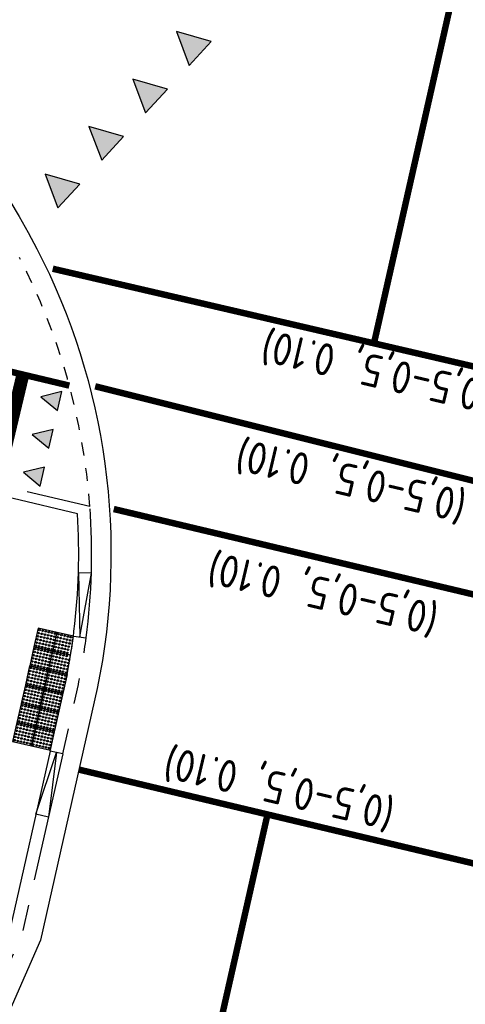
# Model space of a CAD drawing. Header units: metres. Extents: x 116958 to 118326, y 475500 to 477904.
# Tile 482 of 656: x 117590.36 to 117597.27, y 476723.51 to 476738.76. Entities that reach past the tile are written whole.
import ezdxf

# ---------------------------------------------------------------- set-up
doc = ezdxf.new("R2010")
doc.units = ezdxf.units.M
doc.header["$LTSCALE"] = 0.2
for name, pattern in [('200-05-05', [5, 2.5, -2.5]), ('200-1-3', [20, 5, -15]), ('HIDDEN', [4, 2, -2]), ('MATGRENS', [2, 1, -1]), ('VH-TROTTOIRBAND_130-150', [15, 5, -2, 2, -2, 2, -2]), ('VH-TROTTOIRBAND_180-200', [20, 10, -2, 2, -2, 2, -2])]:
    doc.linetypes.add(name, pattern=pattern)
doc.layers.get('0').update_dxf_attribs({"color": 6})
for name, color, linetype in [('N-WE-VH-GOOT_TEGEL-300', 251, 'Continuous'), ('N-WE-VH-KANTOPSLUITING_ACHTERKANTBAND-G', 251, 'Continuous'), ('N-WE-VH-KANTOPSLUITING_TROTTOIRBAND_130 150-G', 251, 'VH-TROTTOIRBAND_130-150'), ('N-WE-VH-KANTOPSLUITING_TROTTOIRBAND_180 200-G', 251, 'VH-TROTTOIRBAND_180-200'), ('N-WE-VH-KANTOPSLUITING_TROTTOIRBAND_180 200-VERLAAGD', 251, 'HIDDEN'), ('N-WE-VH-KANTVERHARDING_TEGEL_NOPPENTEGEL', 1, 'Continuous'), ('N-WE-VH-MATERIAALGRENS-G', 251, 'MATGRENS'), ('N-WE-VW-MARKERING_DWARS_DRIEHOEK_3030-G', 1, 'Continuous'), ('N-WE-VW-MARKERING_DWARS_DRIEHOEK_5050-S', 1, 'Continuous'), ('N-WE-VW-MARKERING_DWARS_STOPSTREEP_020-G', 1, 'Continuous'), ('N-WE-VW-MARKERING_LANGS_STREEP_050_050_010-G', 1, '200-05-05'), ('N-WE-VW-MARKERING_LANGS_STREEP_100_300_010-G', 1, '200-1-3'), ('N-WE-VW-MARKERING_LANGS_STREEP_GETROKKEN_010-G', 1, 'Continuous'), ('N-WE-VW-MARKERING_LANGS_STREEP_GETROKKEN_3X010-G', 1, 'Continuous'), ('N-WE-VW-MARKERING_TEKST-G', 7, 'Continuous')]:
    doc.layers.add(name, color=color, linetype=linetype)
doc.styles.get("Standard").update_dxf_attribs({"font": 'isocp.shx'})

# ---------------------------------------------------------------- blocks, each defined once
blk = doc.blocks.new('blind_oud')
blk.add_lwpolyline([(0, 0), (-0.3, 0), (-0.3, -0.3), (0, -0.3)], close=True)
at = {"color": 8}
for centre in [(-0.275, -0.025), (-0.275, -0.075), (-0.275, -0.125), (-0.225, -0.025), (-0.225, -0.075), (-0.225, -0.125), (-0.175, -0.025), (-0.175, -0.075), (-0.175, -0.125), (-0.125, -0.025), (-0.125, -0.075), (-0.125, -0.125), (-0.075, -0.025), (-0.075, -0.075), (-0.075, -0.125), (-0.025, -0.025), (-0.025, -0.075), (-0.025, -0.125), (-0.275, -0.175), (-0.275, -0.225), (-0.275, -0.275), (-0.225, -0.175), (-0.225, -0.225), (-0.225, -0.275), (-0.175, -0.175), (-0.175, -0.225), (-0.175, -0.275), (-0.125, -0.175), (-0.125, -0.225), (-0.125, -0.275), (-0.075, -0.175), (-0.075, -0.225), (-0.075, -0.275), (-0.025, -0.175), (-0.025, -0.225), (-0.025, -0.275)]:
    blk.add_circle(centre, 0.0125, dxfattribs=at)
blk = doc.blocks.new('Haaitnd')
blk.add_lwpolyline([(500, 0), (0, 0), (250, -500), (500, 0)])
blk.add_solid([(0, 0), (500, 0), (250, -500)])

msp = doc.modelspace()

# ---------------------------------------------------------------- linework, layer by layer
at = {"layer": 'N-WE-VH-GOOT_TEGEL-300', "flags": 128}
msp.add_lwpolyline([(117583.685, 476740.241), (117583.751, 476740.534, -0.221427), (117590.632, 476735.212, -0.171733), (117591.566, 476728.403), (117590.687, 476724.507), (117584.326, 476710.002), (117584.052, 476710.123)], format="xyb", dxfattribs=at)
at = {"layer": 'N-WE-VH-KANTOPSLUITING_ACHTERKANTBAND-G', "flags": 128}
for points in [[(117591.196, 476729.214, 0.00177), (117591.206, 476729.292, 0.046491), (117591.26, 476731.109), (117585.279, 476732.533)], [(117591.078, 476728.503, 0.016438), (117591.196, 476729.214), (117591.395, 476729.188)]]:
    msp.add_lwpolyline(points, format="xyb", dxfattribs=at)
for points in [[(117591.295, 476729.201), (117591.475, 476730.186), (117591.275, 476730.192), (117591.295, 476729.201)], [(117590.836, 476727.432), (117591.079, 476728.508)], [(117591.031, 476727.388), (117590.837, 476727.432), (117590.21, 476724.664), (117583.853, 476710.168), (117583.539, 476709.213), (117583.952, 476710.145), (117583.831, 476709.147), (117583.539, 476709.213), (117578.597, 476687.359), (117578.571, 476686.34), (117578.89, 476687.293), (117578.597, 476687.359), (117578.472, 476686.362), (117578.669, 476686.317)]]:
    msp.add_lwpolyline(points, dxfattribs=at)
msp.add_lwpolyline([(117590.811, 476726.412), (117590.617, 476726.456), (117590.934, 476727.41)], close=True, dxfattribs=at)
at = {"layer": 'N-WE-VH-KANTOPSLUITING_TROTTOIRBAND_130 150-G', "flags": 128}
msp.add_lwpolyline([(117591.453, 476731.218), (117585.314, 476732.679)], dxfattribs=at)
at = {"layer": 'N-WE-VH-KANTOPSLUITING_TROTTOIRBAND_180 200-G', "flags": 128}
msp.add_lwpolyline([(117591.395, 476729.188, 0.050949), (117591.453, 476731.218)], format="xyb", dxfattribs=at)
msp.add_lwpolyline([(117591.031, 476727.388), (117590.401, 476724.601), (117584.052, 476710.123)], dxfattribs=at)
at = {"layer": 'N-WE-VH-KANTOPSLUITING_TROTTOIRBAND_180 200-VERLAAGD', "flags": 128}
msp.add_lwpolyline([(117591.031, 476727.388), (117591.274, 476728.464, 0.016438), (117591.395, 476729.188)], format="xyb", dxfattribs=at)
at = {"layer": 'N-WE-VH-KANTVERHARDING_TEGEL_NOPPENTEGEL'}
msp.add_lwpolyline([(117590.878, 476728.979), (117591.153, 476728.917, 0.006854), (117591.196, 476729.214), (117590.944, 476729.271)], format="xyb", dxfattribs=at)
msp.add_lwpolyline([(117590.812, 476728.686), (117591.101, 476728.621), (117591.128, 476728.768), (117591.153, 476728.917), (117590.878, 476728.979)], dxfattribs=at)
at = {"layer": 'N-WE-VH-KANTVERHARDING_TEGEL_NOPPENTEGEL', "color": 8}
for centre in [(117590.941, 476729.144), (117590.952, 476729.193), (117590.963, 476729.242), (117590.99, 476729.133), (117591.001, 476729.182), (117591.012, 476729.231), (117591.039, 476729.122), (117591.05, 476729.171), (117591.061, 476729.219), (117591.099, 476729.16), (117591.11, 476729.208), (117591.147, 476729.149), (117591.158, 476729.197), (117590.908, 476728.998), (117590.919, 476729.046), (117590.93, 476729.095), (117590.957, 476728.987), (117590.968, 476729.035), (117590.979, 476729.084), (117591.006, 476728.976), (117591.017, 476729.024), (117591.028, 476729.073), (117591.065, 476729.013), (117591.077, 476729.062), (117591.088, 476729.111), (117591.114, 476729.002), (117591.125, 476729.051), (117591.136, 476729.1), (117590.875, 476728.851), (117590.886, 476728.9), (117590.897, 476728.949), (117590.924, 476728.84), (117590.935, 476728.889), (117590.946, 476728.938), (117590.973, 476728.829), (117590.984, 476728.878), (117590.995, 476728.927), (117591.021, 476728.818), (117591.032, 476728.867), (117591.043, 476728.916), (117591.054, 476728.965), (117591.081, 476728.856), (117591.092, 476728.905), (117591.103, 476728.954), (117591.13, 476728.845), (117590.842, 476728.705), (117590.853, 476728.754), (117590.864, 476728.803), (117590.891, 476728.694), (117590.902, 476728.743), (117590.913, 476728.792), (117590.94, 476728.683), (117590.951, 476728.732), (117590.962, 476728.781), (117590.988, 476728.672), (117590.999, 476728.721), (117591.01, 476728.77), (117591.037, 476728.661), (117591.048, 476728.71), (117591.059, 476728.759), (117591.07, 476728.807), (117591.097, 476728.699), (117591.108, 476728.748), (117591.119, 476728.796), (117591.086, 476728.65)]:
    msp.add_circle(centre, 0.0125, dxfattribs=at)
at = {"layer": 'N-WE-VH-MATERIAALGRENS-G'}
msp.add_arc((117581.479, 476730.487), 10, 4.1913, 27.3074, dxfattribs=at)
at = {"layer": 'N-WE-VW-MARKERING_DWARS_STOPSTREEP_020-G', "const_width": 0.2, "flags": 128}
msp.add_lwpolyline([(117590.009, 476731.561), (117590.403, 476733.215)], dxfattribs=at)
at = {"layer": 'N-WE-VW-MARKERING_LANGS_STREEP_050_050_010-G', "const_width": 0.1, "flags": 128}
for points in [[(117599.456, 476732.91), (117590.877, 476734.902)], [(117598.681, 476731.296), (117591.534, 476733.082)], [(117598.697, 476729.549), (117591.822, 476731.181)], [(117597.838, 476725.588), (117591.284, 476727.146)]]:
    msp.add_lwpolyline(points, dxfattribs=at)
at = {"layer": 'N-WE-VW-MARKERING_LANGS_STREEP_100_300_010-G', "const_width": 0.1, "flags": 128}
msp.add_lwpolyline([(117595.86, 476733.781), (117603.898, 476769.33)], dxfattribs=at)
at = {"layer": 'N-WE-VW-MARKERING_LANGS_STREEP_100_300_010-G', "flags": 128}
msp.add_lwpolyline([(117594.203, 476726.451, 0.1, 0.1, 0), (117584.676, 476684.319, 0.1, 0.1, 0.005044), (117582.537, 476674.393, 0.1, 0.1, 0), (117569.016, 476608.432, 0.1, 0.1, 0.004821), (117568.081, 476603.638, 0.1, 0.1, 0), (117561.683, 476569.048, 0.1, 0.1, -0.007708), (117558.626, 476553.834, 0.1, 0.1, 0), (117543.998, 476486.444, 0.1, 0.1, -0.004735), (117542.964, 476481.888, 0.1, 0.1, 0), (117537.221, 476457.651, 0.1, 0.1, -0.012013), (117534.211, 476446.186, 0.1, 0.1, 0), (117522.617, 476405.976, 0, 0, 0)], format="xyseb", dxfattribs=at)
at = {"layer": 'N-WE-VW-MARKERING_LANGS_STREEP_GETROKKEN_010-G', "const_width": 0.1, "flags": 128}
msp.add_lwpolyline([(117591.134, 476733.092), (117581.346, 476735.423)], dxfattribs=at)
at = {"layer": 'N-WE-VW-MARKERING_LANGS_STREEP_GETROKKEN_3X010-G', "const_width": 0.2, "flags": 128}
msp.add_lwpolyline([(117590.009, 476731.561), (117590.403, 476733.215)], dxfattribs=at)

# ---------------------------------------------------------------- block references
at = {"layer": 'N-WE-VH-KANTVERHARDING_TEGEL_NOPPENTEGEL', "rotation": 77.25951864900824}
for p in [(117590.652, 476729.338), (117590.586, 476729.045), (117590.519, 476728.752), (117590.812, 476728.686), (117590.453, 476728.46), (117590.746, 476728.394), (117590.387, 476728.167), (117590.68, 476728.101), (117590.321, 476727.875), (117590.614, 476727.808)]:
    msp.add_blockref('blind_oud', p, dxfattribs=at)
at = {"layer": 'N-WE-VW-MARKERING_DWARS_DRIEHOEK_3030-G', "xscale": 0.0005999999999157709, "yscale": 0.0005999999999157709, "zscale": 0.0005999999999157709, "rotation": 257.0648765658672}
for p in [(117591.016, 476732.999), (117590.882, 476732.414), (117590.748, 476731.829)]:
    msp.add_blockref('Haaitnd', p, dxfattribs=at)
at = {"layer": 'N-WE-VW-MARKERING_DWARS_DRIEHOEK_5050-S'}
for p, xscale, yscale, zscale, rotation in [((117593.331, 476738.418), 0.001, 0.001, 0.001, 227.311873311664), ((117592.653, 476737.683), 0.0009999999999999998, 0.0009999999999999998, 0.0009999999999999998, 227.3118733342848), ((117591.975, 476736.948), 0.001, 0.001, 0.001, 227.3118733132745), ((117591.297, 476736.213), 0.001, 0.001, 0.001, 227.3118733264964)]:
    msp.add_blockref('Haaitnd', p, dxfattribs=dict(at, xscale=xscale, yscale=yscale, zscale=zscale, rotation=rotation))

# ---------------------------------------------------------------- texts
at = {"layer": 'N-WE-VW-MARKERING_TEKST-G'}
for p in [(117597.715, 476733.139), (117597.32, 476731.451), (117596.886, 476729.699), (117596.206, 476726.687)]:
    msp.add_text('(0,5-0,5, 0.10)', height=0.5, rotation=166.7753, dxfattribs=at).set_placement(p)

doc.saveas('drawing.dxf')
